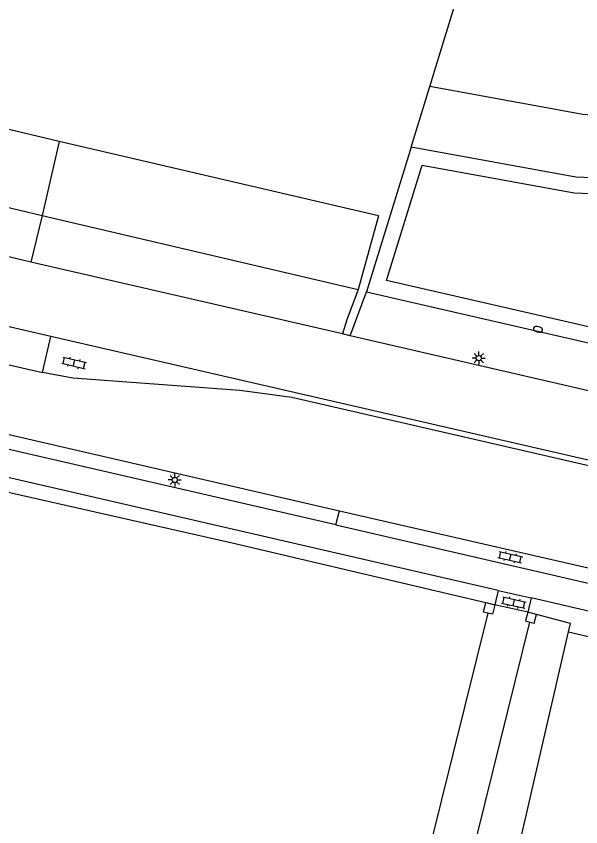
# Model space of a CAD drawing. Extents: x 128999 to 131010, y 395498 to 399007.
# Drawn here: x 130601 to 130654.9, y 396690 to 396767.4 of the extents above; entities that cross this region are included whole.
import ezdxf

# ---------------------------------------------------------------- set-up
doc = ezdxf.new("R2010")
doc.units = 0
for name, color, linetype in [('gg-afsc-hekwerk', 7, 'Continuous'), ('gg-afsc-muur', 7, 'Continuous'), ('gg-knt-onverhard', 7, 'Continuous'), ('gg-knt-verharding', 7, 'Continuous'), ('gt-grn-groengrens', 7, 'Continuous'), ('gt-grn-vlakafsluiter', 7, 'Continuous'), ('gt-symb-brandkraan', 7, 'Continuous'), ('gt-symb-klinker verharding', 7, 'Continuous'), ('gt-symb-lichtmast', 7, 'Continuous')]:
    doc.layers.add(name, color=color, linetype=linetype)

# ---------------------------------------------------------------- blocks, each defined once
blk = doc.blocks.new('gt0-KL1')
at = {"layer": 'gt-symb-klinker verharding'}
for p, q in [((-1.15, 0.3), (1.15, 0.3)), ((-1, -0.3), (-1, 0.3)), ((-0.5, 0.3), (-0.5, 0.45)), ((0, -0.3), (0, 0.3)), ((0.5, 0.3), (0.5, 0.45)), ((1, -0.3), (1, 0.3)), ((-1.15, -0.3), (1.15, -0.3)), ((-0.5, -0.45), (-0.5, -0.3)), ((0.5, -0.45), (0.5, -0.3))]:
    blk.add_line(p, q, dxfattribs=at)
blk = doc.blocks.new('gt0-LMAST')
at = {"layer": 'gt-symb-lichtmast'}
for p, q in [((-0.182, 0.173), (-0.447, 0.438)), ((-0.005, 0.246), (-0.005, 0.621)), ((0.172, 0.173), (0.437, 0.438)), ((-0.255, -0.004), (-0.63, -0.004)), ((-0.182, -0.181), (-0.447, -0.446)), ((-0.005, -0.254), (-0.005, -0.629)), ((0.437, -0.446), (0.172, -0.181)), ((0.245, -0.004), (0.62, -0.004))]:
    blk.add_line(p, q, dxfattribs=at)
blk.add_circle((-0.005, -0.004), 0.25, dxfattribs=at)
blk = doc.blocks.new('gt0-BR')
at = {"layer": 'gt-symb-brandkraan'}
for centre, radius, start, end in [((-0.244, 0), 0.206, 107.56694, 252.43307), ((0.599, -2.664), 3, 106.89205, 107.56694), ((0, -0.691), 0.938, 73.10799, 106.89205), ((-0.599, -2.664), 3, 72.43309, 73.10799), ((0.244, 0), 0.206, 287.56695, 72.43309), ((0.599, 2.664), 3, 252.43307, 253.10797), ((0, 0.691), 0.938, 253.10797, 286.89206), ((-0.599, 2.664), 3, 286.89206, 287.56695)]:
    blk.add_arc(centre, radius, start, end, dxfattribs=at)

msp = doc.modelspace()

# ---------------------------------------------------------------- linework, layer by layer
at = {"layer": 'gg-afsc-hekwerk'}
for p, q in [((130653.943, 396709.419), (130650.697, 396710.286)), ((130653.744, 396708.619), (130653.943, 396709.419))]:
    msp.add_line(p, q, dxfattribs=at)
for points in [[(130567.328, 396729.405), (130621.649, 396717.112), (130645.844, 396711.406)], [(130653.744, 396708.619), (130690.707, 396699.94), (130690.933, 396700.915), (130714.781, 396695.381), (130714.619, 396694.468), (130736.962, 396689.264), (130735.374, 396681.81), (130736.607, 396681.478)]]:
    msp.add_lwpolyline(points, dxfattribs=at)
at = {"layer": 'gg-afsc-muur'}
for p, q in [((130645.844, 396711.406), (130646.705, 396711.194)), ((130650.697, 396710.286), (130649.854, 396710.501))]:
    msp.add_line(p, q, dxfattribs=at)
for points in [[(130646.057, 396710.399), (130645.621, 396710.502), (130645.844, 396711.406)], [(130646.705, 396711.194), (130646.492, 396710.295), (130646.057, 396710.399)], [(130649.854, 396710.501), (130649.639, 396709.659), (130650.06, 396709.552)], [(130650.06, 396709.552), (130650.482, 396709.444), (130650.697, 396710.286)]]:
    msp.add_lwpolyline(points, dxfattribs=at)
at = {"layer": 'gg-knt-onverhard'}
msp.add_lwpolyline([(130646.057, 396710.399), (130636.132, 396670.414), (130640.136, 396669.374), (130650.06, 396709.552)], dxfattribs=at)
at = {"layer": 'gg-knt-verharding'}
for p, q in [((130602.423, 396743.927), (130557.69, 396754.257)), ((130495.278, 396751.635), (130631.886, 396720.183)), ((130631.546, 396718.824), (130494.988, 396750.28)), ((130647.034, 396712.581), (130489.166, 396748.935)), ((130604.349, 396736.814), (130560.274, 396746.968)), ((130632.171, 396737.057), (130602.423, 396743.927)), ((130559.42, 396743.566), (130603.533, 396733.385)), ((130603.533, 396733.385), (130604.349, 396736.814)), ((130711.61, 396712.116), (130604.349, 396736.814)), ((130632.915, 396736.885), (130632.171, 396737.057)), ((130631.546, 396718.824), (130631.886, 396720.183)), ((130631.886, 396720.183), (130657.79, 396714.214)), ((130631.546, 396718.824), (130657.471, 396712.847)), ((130647.034, 396712.581), (130646.705, 396711.194)), ((130647.034, 396712.581), (130650.199, 396711.851)), ((130649.854, 396710.501), (130646.705, 396711.194)), ((130650.199, 396711.851), (130649.854, 396710.501)), ((130699.868, 396700.319), (130650.199, 396711.851))]:
    msp.add_line(p, q, dxfattribs=at)
for points in [[(130712.919, 396718.438), (130712.988, 396718.606), (130692.176, 396723.2), (130632.915, 396736.885)], [(130716.242, 396710.54), (130627.336, 396730.983), (130622.387, 396731.655), (130606.425, 396732.835), (130603.533, 396733.385)]]:
    msp.add_lwpolyline(points, dxfattribs=at)
at = {"layer": 'gt-grn-groengrens'}
for p, q in [((130605.144, 396755.439), (130560.35, 396765.899)), ((130638.723, 396754.899), (130640.497, 396760.675)), ((130558.749, 396758.953), (130603.512, 396748.377)), ((130605.144, 396755.439), (130603.512, 396748.377)), ((130635.6, 396748.326), (130605.144, 396755.439)), ((130638.723, 396754.899), (130634.478, 396741.074)), ((130603.512, 396748.377), (130602.423, 396743.927)), ((130603.512, 396748.377), (130633.661, 396741.309)), ((130635.6, 396748.326), (130633.661, 396741.309)), ((130632.915, 396736.885), (130634.478, 396741.074))]:
    msp.add_line(p, q, dxfattribs=at)
for points in [[(130640.497, 396760.675), (130643.692, 396771.077), (130647.6, 396772.737)], [(130671.794, 396756.717), (130655.105, 396758.018), (130640.497, 396760.675)], [(130674.182, 396751.196), (130654.441, 396752.04), (130638.723, 396754.899)], [(130636.385, 396742.174), (130639.766, 396753.185), (130654.274, 396750.546), (130673.274, 396749.734), (130683.744, 396730.629), (130680.63, 396731.995), (130636.385, 396742.174)], [(130633.661, 396741.309), (130632.584, 396738.398), (130632.171, 396737.057)], [(130634.478, 396741.074), (130680.156, 396730.565), (130686.303, 396727.868), (130685.795, 396725.203), (130689.095, 396724.251), (130690.034, 396727.884)]]:
    msp.add_lwpolyline(points, dxfattribs=at)
at = {"layer": 'gt-grn-vlakafsluiter'}
msp.add_line((130632.11, 396614.599), (130653.744, 396708.619), dxfattribs=at)

# ---------------------------------------------------------------- block references
at = {"layer": 'gt-symb-brandkraan', "rotation": -13.047842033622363}
msp.add_blockref('gt0-BR', (130650.837, 396737.503), dxfattribs=at)
at = {"layer": 'gt-symb-klinker verharding'}
for p, rotation in [((130606.565, 396734.294), -13.119144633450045), ((130648.195, 396715.75), -13.007504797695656), ((130648.534, 396711.41), -12.41077472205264)]:
    msp.add_blockref('gt0-KL1', p, dxfattribs=dict(at, rotation=rotation))
at = {"layer": 'gt-symb-lichtmast'}
for p in [(130645.183, 396734.756), (130616.174, 396723.123)]:
    msp.add_blockref('gt0-LMAST', p, dxfattribs=at)

doc.saveas('drawing.dxf')
